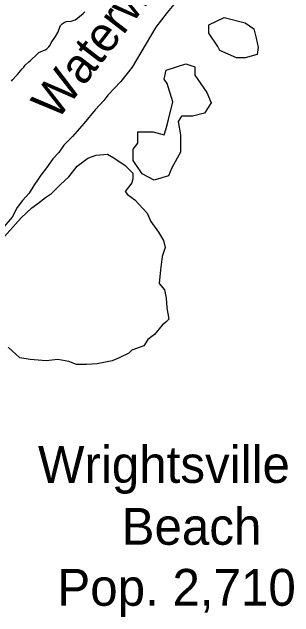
# Model space of a CAD drawing. Extents: x 2290055 to 2389491, y 66597 to 237875.
# Drawn here: x 2364140 to 2366166, y 175650 to 179998 of the extents above; entities that cross this region are included whole.
import ezdxf

# ---------------------------------------------------------------- set-up
doc = ezdxf.new("R2010")
doc.units = 0
for name, color, linetype in [('Exist Civil Demographics City Label', 7, 'Continuous'), ('Exist Hydrographic Creek Single Shore', 7, 'Continuous'), ('Exist Hydrographic Intracoastal Waterway Label', 7, 'Continuous'), ('Exist Hydrographic Island Shore', 7, 'Continuous'), ('Exist Hydrographic River Shore', 7, 'Continuous')]:
    doc.layers.add(name, color=color, linetype=linetype)

msp = doc.modelspace()

# ---------------------------------------------------------------- linework, layer by layer
at = {"layer": 'Exist Hydrographic Creek Single Shore'}
msp.add_lwpolyline([(2365313.5, 180067.4), (2365255.5, 179994.7), (2365172.4, 179890.6), (2365064.8, 179707.8), (2365003.5, 179602.6), (2364921, 179499.4), (2364827.9, 179402.3), (2364801.3, 179365.7), (2364737.3, 179295.8), (2364657.3, 179199.7), (2364573.1, 179103.3), (2364511.3, 179040.9), (2364475.3, 178990), (2364433.4, 178942.6), (2364387.9, 178878.2), (2364347.5, 178825.9), (2364322.9, 178789.2), (2364295.2, 178751.1), (2364263, 178697.4), (2364215.5, 178644.9), (2364175.7, 178594.1), (2364140, 178523.9), (2364066, 178438.9)], dxfattribs=at)
at = {"layer": 'Exist Hydrographic Island Shore'}
for points in [[(2365815.2, 179670.6), (2365752.2, 179670.6), (2365634, 179722.3), (2365618.2, 179751.9), (2365555.2, 179848), (2365555.2, 179907.1), (2365665.5, 179958.8), (2365815.2, 179921.9), (2365878.2, 179877.5), (2365894, 179811), (2365909.7, 179744.5), (2365902, 179692.7), (2365815.2, 179670.6)], [(2365161, 178791.1), (2365074.2, 178835.4), (2365011.2, 178931.5), (2365011.2, 179012.8), (2365042.7, 179057.1), (2365042.7, 179138.4), (2365153.2, 179138.4), (2365232, 179116.2), (2365247.7, 179160.6), (2365263.5, 179227.1), (2365295, 179352.8), (2365255.7, 179485.8), (2365232, 179515.4), (2365247.7, 179581.9), (2365389.5, 179626.2), (2365452.7, 179604.1), (2365452.7, 179544.9), (2365539.5, 179419.3), (2365571, 179345.4), (2365523.5, 179271.5), (2365437, 179249.3), (2365358, 179249.3), (2365334.5, 179212.3), (2365350.2, 179116.2), (2365350.2, 179020.2), (2365350.2, 178990.6), (2365287.2, 178879.7), (2365263.5, 178820.6), (2365161, 178791.1)], [(2364063.2, 178360.7), (2364204.5, 178519.1), (2364281.5, 178591.9), (2364324.2, 178621.9), (2364380, 178664.7), (2364422.7, 178694.7), (2364487, 178758.9), (2364546.7, 178814.6), (2364606.7, 178891.6), (2364683.7, 178947.3), (2364743.7, 178968.7), (2364825, 178977.3), (2364872, 178951.6), (2364953.2, 178895.9), (2365009, 178840.2), (2365009, 178801.7), (2365000.5, 178771.7), (2364953.2, 178707.5), (2364970.5, 178686.1), (2365021.7, 178647.6), (2365111.7, 178553.4), (2365137.2, 178493.4), (2365193, 178416.3), (2365227.2, 178356.4), (2365240, 178305), (2365218.7, 178240.8), (2365205.7, 178146.6), (2365197.2, 178048.1), (2365235.7, 178001), (2365248.5, 177941.1), (2365253, 177872.6), (2365265.7, 177791.2), (2365244.2, 177769.8), (2365218.7, 177748.4), (2365163, 177679.9), (2365116, 177645.7), (2365086, 177598.6), (2365000.5, 177568.6), (2364979, 177547.2), (2364910.5, 177512.9), (2364859.2, 177491.5), (2364752.2, 177470.1), (2364675.2, 177465.8)], [(2364675.2, 177465.8), (2364602.5, 177465.8), (2364546.7, 177487.2), (2364469.7, 177500.1), (2364384.2, 177491.5), (2364268.7, 177500.1), (2364196, 177512.9), (2364110.5, 177590)]]:
    msp.add_lwpolyline(points, dxfattribs=at)
at = {"layer": 'Exist Hydrographic River Shore'}
msp.add_lwpolyline([(2364135.2, 179501.6), (2364146, 179513.4), (2364166.2, 179538.9), (2364179.5, 179550.9), (2364191.2, 179564.3), (2364201.2, 179576), (2364212, 179591), (2364223.7, 179602.7), (2364235, 179617.3), (2364259.2, 179641), (2364272.2, 179650.6), (2364284.5, 179662.7), (2364309.2, 179684), (2364331.2, 179707.7), (2364376.7, 179726.6), (2364389.5, 179734.8), (2364405, 179748.1), (2364413, 179761.2), (2364421, 179776.5), (2364452.7, 179822.4), (2364467.7, 179852.8), (2364487.7, 179902.5), (2364500.2, 179914.9), (2364515.2, 179924), (2364531, 179930.3), (2364563.7, 179934), (2364580, 179938.5), (2364594.5, 179943.8), (2364609.5, 179954.1), (2364623.7, 179965.7), (2364650, 179989.4), (2364663.5, 180000)], dxfattribs=at)

# ---------------------------------------------------------------- texts
at = {"layer": 'Exist Civil Demographics City Label'}
for s, p in [('Wrightsville', (2364325.9, 176614)), ('Beach', (2364927.3, 176169)), ('Pop. 2,710', (2364465.4, 175730.4))]:
    msp.add_text(s, height=265, dxfattribs=at).set_placement(p)
at = {"layer": 'Exist Hydrographic Intracoastal Waterway Label'}
msp.add_text('Waterway', height=250, rotation=52.291, dxfattribs=at).set_placement((2364460.5, 179210.4))

doc.saveas('drawing.dxf')
